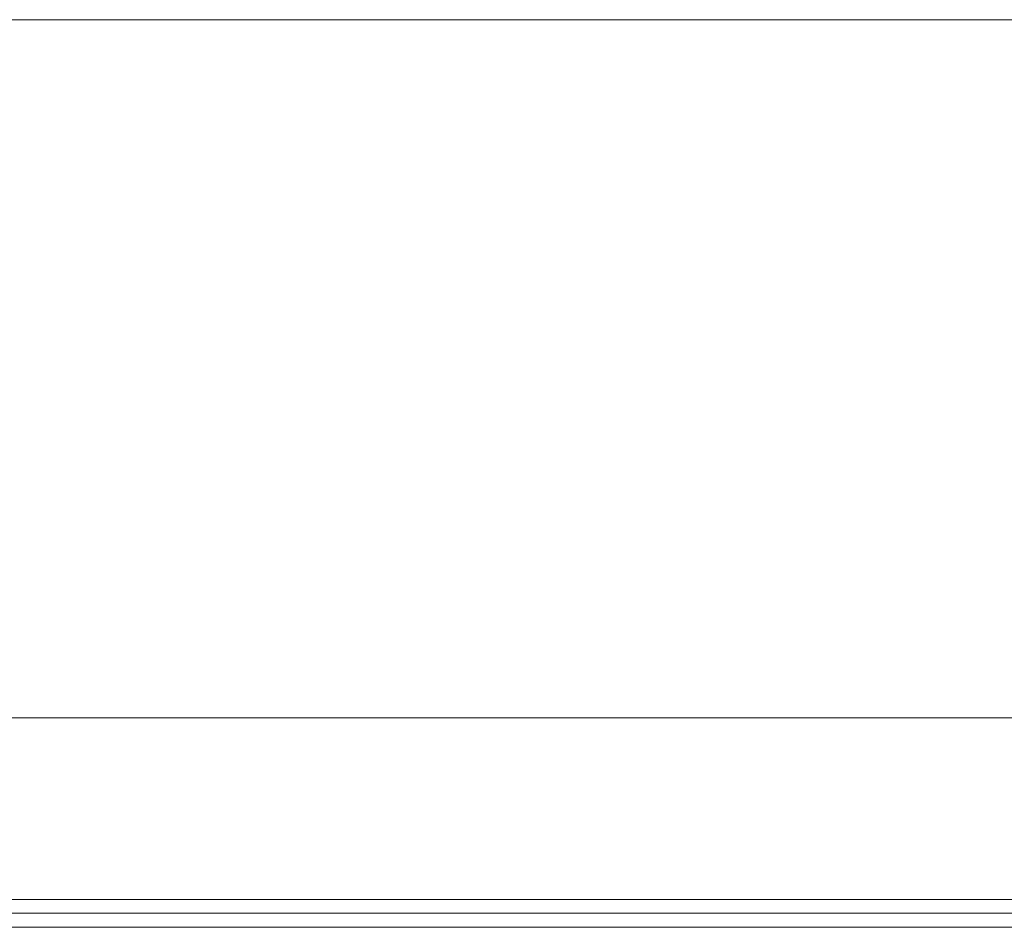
# Model space of a CAD drawing. Header units: millimetres. Extents: x -261 to 187, y -214 to 106.
# Tile 457 of 656: x -190 to -189.295, y -68.898 to -68.248. Entities that reach past the tile are written whole.
import ezdxf

# ---------------------------------------------------------------- set-up
doc = ezdxf.new("R2010")
doc.units = ezdxf.units.MM
doc.header["$LTSCALE"] = 0.005
doc.header["$MEASUREMENT"] = 0
doc.layers.add('IFC-Parede padrão-Contorno', color=9, linetype='Continuous', lineweight=5)
doc.layers.add('IFC-Viga-Contorno', color=9, linetype='Continuous', lineweight=5)

msp = doc.modelspace()

# ---------------------------------------------------------------- linework, layer by layer
at = {"layer": 'IFC-Parede padrão-Contorno', "lineweight": 5}
for p, q in [((-199.21721, -68.24822), (-186.99755, -68.24822)), ((-199.19191, -68.74822), (-186.99755, -68.74822)), ((-202.49462, -68.87822), (-188.45806, -68.87822)), ((-190.35908, -68.88822), (-187.30367, -68.88822))]:
    msp.add_line(p, q, dxfattribs=at)
at = {"layer": 'IFC-Viga-Contorno', "lineweight": 5}
msp.add_line((-192.15376, -68.89825), (-187.50371, -68.89825), dxfattribs=at)

doc.saveas('drawing.dxf')
